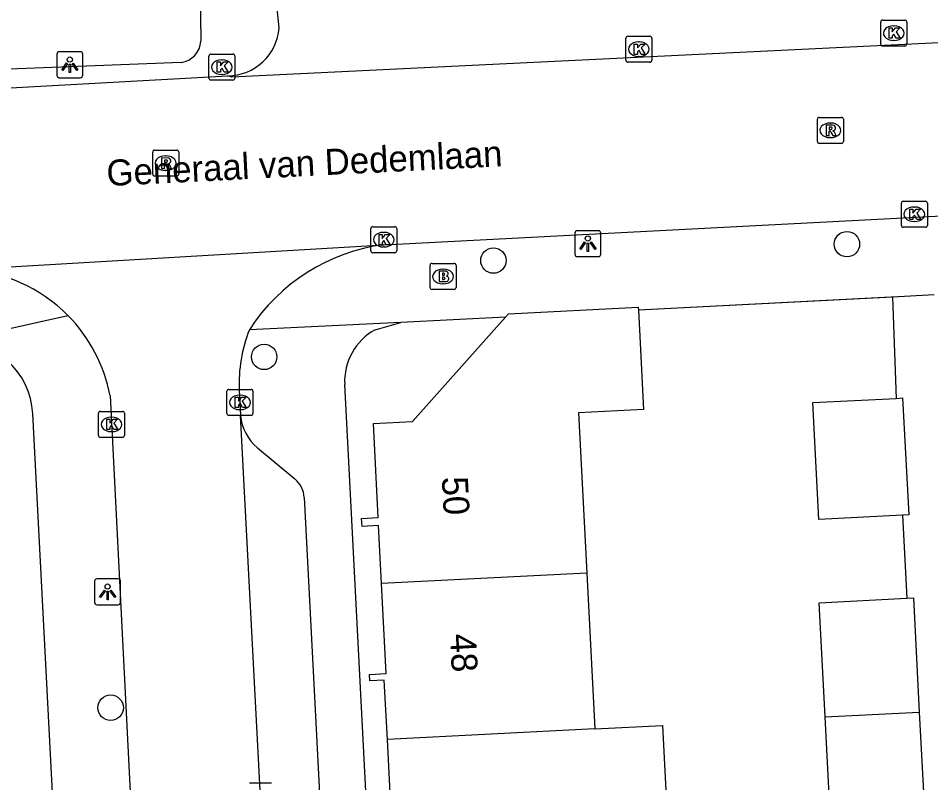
# Model space of a CAD drawing. Extents: x 161084 to 161928, y 385355 to 386522.
# Drawn here: x 161679.19 to 161714.28, y 386232.58 to 386261.98 of the extents above; entities that cross this region are included whole.
import ezdxf

# ---------------------------------------------------------------- set-up
doc = ezdxf.new("R2010")
doc.units = 0
for name, color, linetype in [('IMGEO_Boom', 7, 'Continuous'), ('IMGEO_Brandkraan', 7, 'Continuous'), ('IMGEO_Kolk', 7, 'Continuous'), ('IMGEO_Lichtpunt', 7, 'Continuous'), ('IMGEO_Muur', 7, 'Continuous'), ('IMGEO_Openbare_ruimte_label', 7, 'Continuous'), ('IMGEO_Pand', 7, 'Continuous'), ('IMGEO_Pand_nummerreeks', 7, 'Continuous'), ('IMGEO_Rijbaan_lokaal_open', 7, 'Continuous'), ('IMGEO_Rioolput', 7, 'Continuous'), ('IMGEO_Voetpad_open', 7, 'Continuous')]:
    doc.layers.add(name, color=color, linetype=linetype)

msp = doc.modelspace()

# ---------------------------------------------------------------- linework, layer by layer
at = {"layer": 'IMGEO_Boom'}
for centre in [(161711.06, 386253.29), (161697.466, 386252.66), (161688.651, 386248.954), (161682.746, 386235.463)]:
    msp.add_circle(centre, 0.489, dxfattribs=at)
at = {"layer": 'IMGEO_Brandkraan'}
for p, q in [((161695.029, 386251.624), (161695.029, 386252.476)), ((161695.104, 386252.55), (161695.956, 386252.55)), ((161695.517, 386252.33), (161695.542, 386252.33)), ((161696.03, 386252.476), (161696.03, 386251.624)), ((161695.956, 386251.55), (161695.104, 386251.55)), ((161695.54, 386251.77), (161695.515, 386251.77))]:
    msp.add_line(p, q, dxfattribs=at)
for points in [[(161695.029, 386251.624), (161695.029, 386252.476)], [(161695.104, 386252.55), (161695.956, 386252.55)], [(161695.377, 386252.25), (161695.377, 386251.85), (161695.59, 386251.85)], [(161695.608, 386252.25), (161695.377, 386252.25)], [(161696.03, 386252.476), (161696.03, 386251.624)], [(161695.556, 386252.169), (161695.502, 386252.169), (161695.502, 386252.093)], [(161695.502, 386252.093), (161695.555, 386252.093)], [(161695.564, 386252.017), (161695.502, 386252.017), (161695.502, 386251.936)], [(161695.502, 386251.936), (161695.564, 386251.936)], [(161695.956, 386251.55), (161695.104, 386251.55)]]:
    msp.add_lwpolyline(points, dxfattribs=at)
for centre, radius, start, end in [((161695.106, 386252.474), 0.0765, 91.552, 178.448), ((161695.106, 386252.474), 0.0765, 91.552, 178.448), ((161695.612, 386252.105), 0.145, 59.4692, 91.5367), ((161695.637, 386252.152), 0.0922, 285.5137, 58.1501), ((161695.954, 386252.474), 0.0765, 1.552, 88.448), ((161695.954, 386252.474), 0.0765, 1.552, 88.448), ((161695.557, 386252.131), 0.0379, 267.8285, 90.9355), ((161695.565, 386251.976), 0.0404, 269.8759, 90.5077), ((161695.642, 386251.96), 0.105, 301.3115, 78.989), ((161695.106, 386251.626), 0.0765, 181.552, 268.448), ((161695.106, 386251.626), 0.0765, 181.552, 268.448), ((161695.596, 386252.101), 0.251, 268.6676, 293.5347), ((161695.954, 386251.626), 0.0765, 271.552, 358.448), ((161695.954, 386251.626), 0.0765, 271.552, 358.448)]:
    msp.add_arc(centre, radius, start, end, dxfattribs=at)
for centre, major_axis, ratio, start_param, end_param in [((161695.516, 386252.05), (-0.387, 0.002), 0.722429, 4.712389, 7.853982), ((161695.541, 386252.05), (-0.39, 0.002), 0.717154, 1.570796, 4.712389)]:
    msp.add_ellipse(centre, major_axis=major_axis, ratio=ratio, start_param=start_param, end_param=end_param, dxfattribs=at)
at = {"layer": 'IMGEO_Kolk'}
for p, q in [((161712.36, 386260.982), (161712.36, 386261.834)), ((161712.435, 386261.908), (161713.287, 386261.908)), ((161713.361, 386261.834), (161713.361, 386260.982)), ((161712.848, 386261.688), (161712.873, 386261.688)), ((161702.559, 386260.362), (161702.559, 386261.214)), ((161702.634, 386261.288), (161703.486, 386261.288)), ((161703.047, 386261.068), (161703.072, 386261.068)), ((161703.56, 386261.214), (161703.56, 386260.362)), ((161712.871, 386261.128), (161712.846, 386261.128)), ((161713.287, 386260.908), (161712.435, 386260.908)), ((161686.522, 386259.674), (161686.522, 386260.526)), ((161686.597, 386260.6), (161687.449, 386260.6)), ((161687.01, 386260.38), (161687.035, 386260.38)), ((161687.523, 386260.526), (161687.523, 386259.674)), ((161703.07, 386260.508), (161703.045, 386260.508)), ((161703.486, 386260.288), (161702.634, 386260.288)), ((161687.449, 386259.6), (161686.597, 386259.6)), ((161687.033, 386259.82), (161687.008, 386259.82)), ((161713.153, 386254.013), (161713.153, 386254.865)), ((161713.228, 386254.939), (161714.08, 386254.939)), ((161713.641, 386254.719), (161713.666, 386254.719)), ((161714.154, 386254.865), (161714.154, 386254.013)), ((161713.664, 386254.159), (161713.639, 386254.159)), ((161692.748, 386253.037), (161692.748, 386253.889)), ((161692.823, 386253.963), (161693.675, 386253.963)), ((161693.236, 386253.743), (161693.261, 386253.743)), ((161693.749, 386253.889), (161693.749, 386253.037)), ((161714.08, 386253.939), (161713.228, 386253.939)), ((161693.675, 386252.963), (161692.823, 386252.963)), ((161693.259, 386253.183), (161693.234, 386253.183)), ((161687.293, 386247.705), (161688.145, 386247.705)), ((161687.218, 386246.779), (161687.218, 386247.631)), ((161687.706, 386247.485), (161687.731, 386247.485)), ((161688.219, 386247.631), (161688.219, 386246.779)), ((161682.276, 386245.933), (161682.276, 386246.785)), ((161682.351, 386246.859), (161683.203, 386246.859)), ((161682.764, 386246.639), (161682.789, 386246.639)), ((161683.277, 386246.785), (161683.277, 386245.933)), ((161688.145, 386246.705), (161687.293, 386246.705)), ((161687.729, 386246.925), (161687.704, 386246.925)), ((161682.787, 386246.079), (161682.762, 386246.079)), ((161683.203, 386245.859), (161682.351, 386245.859)), ((161688.081, 386232.576), (161688.933, 386232.576))]:
    msp.add_line(p, q, dxfattribs=at)
for points in [[(161712.36, 386260.982), (161712.36, 386261.834)], [(161712.435, 386261.908), (161713.287, 386261.908)], [(161713.361, 386261.834), (161713.361, 386260.982)], [(161712.681, 386261.608), (161712.804, 386261.608), (161712.804, 386261.457), (161712.934, 386261.608), (161713.098, 386261.608), (161712.952, 386261.457), (161713.105, 386261.208), (161712.953, 386261.208), (161712.868, 386261.372), (161712.804, 386261.305), (161712.804, 386261.208), (161712.681, 386261.208), (161712.681, 386261.608)], [(161702.559, 386260.362), (161702.559, 386261.214)], [(161702.634, 386261.288), (161703.486, 386261.288)], [(161703.56, 386261.214), (161703.56, 386260.362)], [(161702.88, 386260.988), (161703.003, 386260.988), (161703.003, 386260.837), (161703.133, 386260.988), (161703.297, 386260.988), (161703.151, 386260.837), (161703.304, 386260.588), (161703.152, 386260.588), (161703.067, 386260.752), (161703.003, 386260.685), (161703.003, 386260.588), (161702.88, 386260.588), (161702.88, 386260.988)], [(161713.287, 386260.908), (161712.435, 386260.908)], [(161686.522, 386259.674), (161686.522, 386260.526)], [(161686.597, 386260.6), (161687.449, 386260.6)], [(161686.843, 386260.3), (161686.966, 386260.3), (161686.966, 386260.149), (161687.096, 386260.3), (161687.26, 386260.3), (161687.114, 386260.149), (161687.267, 386259.9), (161687.115, 386259.9), (161687.03, 386260.064), (161686.966, 386259.997), (161686.966, 386259.9), (161686.843, 386259.9), (161686.843, 386260.3)], [(161687.523, 386260.526), (161687.523, 386259.674)], [(161703.486, 386260.288), (161702.634, 386260.288)], [(161687.449, 386259.6), (161686.597, 386259.6)], [(161713.153, 386254.013), (161713.153, 386254.865)], [(161713.228, 386254.939), (161714.08, 386254.939)], [(161714.154, 386254.865), (161714.154, 386254.013)], [(161713.474, 386254.639), (161713.597, 386254.639), (161713.597, 386254.488), (161713.727, 386254.639), (161713.891, 386254.639), (161713.745, 386254.488), (161713.898, 386254.239), (161713.746, 386254.239), (161713.661, 386254.403), (161713.597, 386254.336), (161713.597, 386254.239), (161713.474, 386254.239), (161713.474, 386254.639)], [(161692.748, 386253.037), (161692.748, 386253.889)], [(161692.823, 386253.963), (161693.675, 386253.963)], [(161693.069, 386253.663), (161693.192, 386253.663), (161693.192, 386253.512), (161693.322, 386253.663), (161693.486, 386253.663), (161693.34, 386253.512), (161693.493, 386253.263), (161693.341, 386253.263), (161693.256, 386253.427), (161693.192, 386253.36), (161693.192, 386253.263), (161693.069, 386253.263), (161693.069, 386253.663)], [(161693.749, 386253.889), (161693.749, 386253.037)], [(161714.08, 386253.939), (161713.228, 386253.939)], [(161693.675, 386252.963), (161692.823, 386252.963)], [(161687.293, 386247.705), (161688.145, 386247.705)], [(161687.218, 386246.779), (161687.218, 386247.631)], [(161687.539, 386247.405), (161687.662, 386247.405), (161687.662, 386247.254), (161687.792, 386247.405), (161687.956, 386247.405), (161687.81, 386247.254), (161687.963, 386247.005), (161687.811, 386247.005), (161687.726, 386247.169), (161687.662, 386247.102), (161687.662, 386247.005), (161687.539, 386247.005), (161687.539, 386247.405)], [(161688.219, 386247.631), (161688.219, 386246.779)], [(161682.276, 386245.933), (161682.276, 386246.785)], [(161682.351, 386246.859), (161683.203, 386246.859)], [(161683.277, 386246.785), (161683.277, 386245.933)], [(161688.145, 386246.705), (161687.293, 386246.705)], [(161682.597, 386246.559), (161682.72, 386246.559), (161682.72, 386246.408), (161682.85, 386246.559), (161683.014, 386246.559), (161682.868, 386246.408), (161683.021, 386246.159), (161682.869, 386246.159), (161682.784, 386246.323), (161682.72, 386246.256), (161682.72, 386246.159), (161682.597, 386246.159), (161682.597, 386246.559)], [(161683.203, 386245.859), (161682.351, 386245.859)], [(161688.081, 386232.576), (161688.933, 386232.576)]]:
    msp.add_lwpolyline(points, dxfattribs=at)
for centre, start, end in [((161712.437, 386261.832), 91.552, 178.448), ((161712.437, 386261.832), 91.552, 178.448), ((161713.285, 386261.832), 1.552, 88.448), ((161713.285, 386261.832), 1.552, 88.448), ((161702.636, 386261.212), 91.552, 178.448), ((161702.636, 386261.212), 91.552, 178.448), ((161703.484, 386261.212), 1.552, 88.448), ((161703.484, 386261.212), 1.552, 88.448), ((161712.437, 386260.984), 181.552, 268.448), ((161712.437, 386260.984), 181.552, 268.448), ((161713.285, 386260.984), 271.552, 358.448), ((161713.285, 386260.984), 271.552, 358.448), ((161686.599, 386260.524), 91.552, 178.448), ((161686.599, 386260.524), 91.552, 178.448), ((161687.447, 386260.524), 1.552, 88.448), ((161687.447, 386260.524), 1.552, 88.448), ((161702.636, 386260.364), 181.552, 268.448), ((161702.636, 386260.364), 181.552, 268.448), ((161703.484, 386260.364), 271.552, 358.448), ((161703.484, 386260.364), 271.552, 358.448), ((161686.599, 386259.676), 181.552, 268.448), ((161686.599, 386259.676), 181.552, 268.448), ((161687.447, 386259.676), 271.552, 358.448), ((161687.447, 386259.676), 271.552, 358.448), ((161713.23, 386254.863), 91.552, 178.448), ((161713.23, 386254.863), 91.552, 178.448), ((161714.078, 386254.863), 1.552, 88.448), ((161714.078, 386254.863), 1.552, 88.448), ((161713.23, 386254.015), 181.552, 268.448), ((161713.23, 386254.015), 181.552, 268.448), ((161714.078, 386254.015), 271.552, 358.448), ((161714.078, 386254.015), 271.552, 358.448), ((161692.825, 386253.887), 91.552, 178.448), ((161692.825, 386253.887), 91.552, 178.448), ((161693.673, 386253.887), 1.552, 88.448), ((161693.673, 386253.887), 1.552, 88.448), ((161692.825, 386253.039), 181.552, 268.448), ((161692.825, 386253.039), 181.552, 268.448), ((161693.673, 386253.039), 271.552, 358.448), ((161693.673, 386253.039), 271.552, 358.448), ((161687.295, 386247.629), 91.552, 178.448), ((161687.295, 386247.629), 91.552, 178.448), ((161688.143, 386247.629), 1.552, 88.448), ((161688.143, 386247.629), 1.552, 88.448), ((161682.353, 386246.783), 91.552, 178.448), ((161682.353, 386246.783), 91.552, 178.448), ((161683.201, 386246.783), 1.552, 88.448), ((161683.201, 386246.783), 1.552, 88.448), ((161687.295, 386246.781), 181.552, 268.448), ((161687.295, 386246.781), 181.552, 268.448), ((161688.143, 386246.781), 271.552, 358.448), ((161688.143, 386246.781), 271.552, 358.448), ((161682.353, 386245.935), 181.552, 268.448), ((161682.353, 386245.935), 181.552, 268.448), ((161683.201, 386245.935), 271.552, 358.448), ((161683.201, 386245.935), 271.552, 358.448)]:
    msp.add_arc(centre, 0.0765, start, end, dxfattribs=at)
for centre, major_axis, ratio, start_param, end_param in [((161712.847, 386261.408), (-0.387, 0.002), 0.722429, 4.712389, 7.853982), ((161712.872, 386261.408), (-0.39, 0.002), 0.717154, 1.570796, 4.712389), ((161703.046, 386260.788), (-0.387, 0.002), 0.722429, 4.712389, 7.853982), ((161703.071, 386260.788), (-0.39, 0.002), 0.717154, 1.570796, 4.712389), ((161687.009, 386260.1), (-0.387, 0.002), 0.722429, 4.712389, 7.853982), ((161687.034, 386260.1), (-0.39, 0.002), 0.717154, 1.570796, 4.712389), ((161713.64, 386254.439), (-0.387, 0.002), 0.722429, 4.712389, 7.853982), ((161713.665, 386254.439), (-0.39, 0.002), 0.717154, 1.570796, 4.712389), ((161693.235, 386253.463), (-0.387, 0.002), 0.722429, 4.712389, 7.853982), ((161693.26, 386253.463), (-0.39, 0.002), 0.717154, 1.570796, 4.712389), ((161687.705, 386247.205), (-0.387, 0.002), 0.722429, 4.712389, 7.853982), ((161687.73, 386247.205), (-0.39, 0.002), 0.717154, 1.570796, 4.712389), ((161682.763, 386246.359), (-0.387, 0.002), 0.722429, 4.712389, 7.853982), ((161682.788, 386246.359), (-0.39, 0.002), 0.717154, 1.570796, 4.712389)]:
    msp.add_ellipse(centre, major_axis=major_axis, ratio=ratio, start_param=start_param, end_param=end_param, dxfattribs=at)
at = {"layer": 'IMGEO_Lichtpunt'}
for p, q in [((161681.58, 386260.689), (161680.772, 386260.689)), ((161681.58, 386260.689), (161680.772, 386260.689)), ((161680.678, 386260.594), (161680.678, 386259.787)), ((161680.678, 386260.594), (161680.678, 386259.787)), ((161681.674, 386259.787), (161681.674, 386260.594)), ((161681.674, 386259.787), (161681.674, 386260.594)), ((161680.772, 386259.693), (161681.58, 386259.693)), ((161680.772, 386259.693), (161681.58, 386259.693)), ((161700.6, 386253.713), (161700.6, 386252.906)), ((161700.6, 386253.713), (161700.6, 386252.906)), ((161701.502, 386253.808), (161700.694, 386253.808)), ((161701.502, 386253.808), (161700.694, 386253.808)), ((161701.596, 386252.906), (161701.596, 386253.713)), ((161701.596, 386252.906), (161701.596, 386253.713)), ((161700.694, 386252.812), (161701.502, 386252.812)), ((161700.694, 386252.812), (161701.502, 386252.812)), ((161682.13, 386240.323), (161682.13, 386239.516)), ((161682.13, 386240.323), (161682.13, 386239.516)), ((161683.032, 386240.418), (161682.224, 386240.418)), ((161683.032, 386240.418), (161682.224, 386240.418)), ((161683.126, 386239.516), (161683.126, 386240.323)), ((161683.126, 386239.516), (161683.126, 386240.323)), ((161682.224, 386239.422), (161683.032, 386239.422)), ((161682.224, 386239.422), (161683.032, 386239.422))]:
    msp.add_line(p, q, dxfattribs=at)
for points in [[(161681.052, 386260.258), (161681.091, 386260.23), (161680.903, 386259.968), (161680.865, 386259.995), (161681.052, 386260.258)], [(161681.154, 386260.21), (161681.201, 386260.21), (161681.201, 386259.888), (161681.154, 386259.888), (161681.154, 386260.21)], [(161681.264, 386260.23), (161681.302, 386260.257), (161681.489, 386259.995), (161681.45, 386259.967), (161681.264, 386260.23)], [(161700.974, 386253.377), (161701.013, 386253.349), (161700.825, 386253.087), (161700.787, 386253.114), (161700.974, 386253.377)], [(161701.076, 386253.329), (161701.123, 386253.329), (161701.123, 386253.007), (161701.076, 386253.007), (161701.076, 386253.329)], [(161701.186, 386253.349), (161701.224, 386253.376), (161701.411, 386253.114), (161701.372, 386253.086), (161701.186, 386253.349)], [(161682.504, 386239.987), (161682.543, 386239.959), (161682.355, 386239.697), (161682.317, 386239.724), (161682.504, 386239.987)], [(161682.716, 386239.959), (161682.754, 386239.986), (161682.941, 386239.724), (161682.902, 386239.696), (161682.716, 386239.959)], [(161682.606, 386239.939), (161682.653, 386239.939), (161682.653, 386239.617), (161682.606, 386239.617), (161682.606, 386239.939)]]:
    msp.add_lwpolyline(points, dxfattribs=at)
for centre in [(161681.177, 386260.392), (161701.099, 386253.511), (161682.629, 386240.121)]:
    msp.add_circle(centre, 0.0994, dxfattribs=at)
for centre, start, end in [((161680.772, 386260.594), 90, 180), ((161680.772, 386260.594), 90, 180), ((161681.58, 386260.594), 0, 90), ((161681.58, 386260.594), 0, 90), ((161680.772, 386259.787), 180, 270), ((161680.772, 386259.787), 180, 270), ((161681.58, 386259.787), 270, 0), ((161681.58, 386259.787), 270, 360), ((161700.694, 386253.713), 90, 180), ((161700.694, 386253.713), 90, 180), ((161701.502, 386253.713), 0, 90), ((161701.502, 386253.713), 0, 90), ((161700.694, 386252.906), 180, 270), ((161700.694, 386252.906), 180, 270), ((161701.502, 386252.906), 270, 0), ((161701.502, 386252.906), 270, 360), ((161682.224, 386240.323), 90, 180), ((161682.224, 386240.323), 90, 180), ((161683.032, 386240.323), 0, 90), ((161683.032, 386240.323), 0, 90), ((161682.224, 386239.516), 180, 270), ((161682.224, 386239.516), 180, 270), ((161683.032, 386239.516), 270, 0), ((161683.032, 386239.516), 270, 360)]:
    msp.add_arc(centre, 0.0946, start, end, dxfattribs=at)
at = {"layer": 'IMGEO_Muur'}
msp.add_lwpolyline([(161713.002, 386251.268), (161703.041, 386250.753)], dxfattribs=at)
at = {"layer": 'IMGEO_Pand'}
for points in [[(161697.933, 386250.489), (161698.041, 386250.61), (161703.035, 386250.867), (161703.041, 386250.753)], [(161693.16, 386240.234), (161693.045, 386242.466), (161692.413, 386242.433), (161692.398, 386242.742), (161693.036, 386242.775), (161692.85, 386246.397), (161694.348, 386246.474), (161697.496, 386250), (161697.933, 386250.489)], [(161703.041, 386250.753), (161703.08, 386250), (161703.237, 386246.932), (161700.74, 386246.803), (161701.058, 386240.642)], [(161713.203, 386242.868), (161709.982, 386242.702), (161709.75, 386247.196), (161712.955, 386247.361)], [(161712.955, 386247.361), (161713.203, 386247.374), (161713.435, 386242.88), (161713.203, 386242.868)], [(161701.058, 386240.642), (161693.16, 386240.234)], [(161701.058, 386240.642), (161701.368, 386234.65)], [(161693.388, 386234.238), (161693.27, 386236.52), (161692.708, 386236.491), (161692.695, 386236.743), (161693.338, 386236.776), (161693.16, 386240.234)], [(161710.224, 386235.107), (161709.998, 386239.502), (161713.364, 386239.676)], [(161713.364, 386239.676), (161713.618, 386239.689), (161713.844, 386235.294)], [(161710.224, 386235.107), (161713.844, 386235.294)], [(161714.076, 386230.8), (161710.456, 386230.613), (161710.224, 386235.107)], [(161713.844, 386235.294), (161714.076, 386230.8)], [(161701.368, 386234.65), (161703.965, 386234.784), (161704.274, 386228.792)], [(161701.368, 386234.65), (161693.388, 386234.238)], [(161693.723, 386228.247), (161693.601, 386230.616), (161692.942, 386230.582), (161692.928, 386230.856), (161693.56, 386230.888), (161693.388, 386234.238)]]:
    msp.add_lwpolyline(points, dxfattribs=at)
at = {"layer": 'IMGEO_Rijbaan_lokaal_open'}
for points in [[(161736.64, 386262.172), (161736.523, 386262.103), (161687.402, 386259.71), (161687.25, 386259.762)], [(161674.437, 386259.013), (161674.459, 386259.058), (161687.25, 386259.762)], [(161693.255, 386253.27), (161736.406, 386255.507), (161746.192, 386255.929), (161787.924, 386258.08)], [(161677.125, 386252.317), (161693.255, 386253.27)], [(161687.694, 386247.672), (161687.745, 386246.7)], [(161682.723, 386247.459), (161683.736, 386227.388)], [(161688.735, 386227.64), (161687.745, 386246.7)]]:
    msp.add_lwpolyline(points, dxfattribs=at)
for centre, radius, start, end in [((161694.186, 386246.069), 7.261, 97.3653, 147.221), ((161676.854, 386246.347), 5.976, 44.6765, 87.3985), ((161676.861, 386246.355), 5.965, 10.6628, 44.6707), ((161693.18, 386247.956), 5.493, 158.1573, 182.966)]:
    msp.add_arc(centre, radius, start, end, dxfattribs=at)
at = {"layer": 'IMGEO_Rioolput'}
for p, q in [((161709.922, 386257.242), (161709.922, 386258.094)), ((161709.997, 386258.168), (161710.849, 386258.168)), ((161710.41, 386257.948), (161710.435, 386257.948)), ((161710.923, 386258.094), (161710.923, 386257.242)), ((161710.849, 386257.168), (161709.997, 386257.168)), ((161710.433, 386257.388), (161710.408, 386257.388)), ((161684.362, 386255.98), (161684.362, 386256.832)), ((161684.437, 386256.906), (161685.289, 386256.906)), ((161685.363, 386256.832), (161685.363, 386255.98)), ((161684.85, 386256.686), (161684.875, 386256.686)), ((161684.873, 386256.126), (161684.848, 386256.126)), ((161685.289, 386255.906), (161684.437, 386255.906))]:
    msp.add_line(p, q, dxfattribs=at)
for points in [[(161709.922, 386257.242), (161709.922, 386258.094)], [(161709.997, 386258.168), (161710.849, 386258.168)], [(161710.511, 386257.866), (161710.259, 386257.868), (161710.259, 386257.468)], [(161710.923, 386258.094), (161710.923, 386257.242)], [(161710.259, 386257.468), (161710.383, 386257.468), (161710.383, 386257.63), (161710.394, 386257.63)], [(161710.437, 386257.787), (161710.383, 386257.787), (161710.383, 386257.706)], [(161710.383, 386257.706), (161710.435, 386257.706)], [(161710.441, 386257.601), (161710.512, 386257.468), (161710.652, 386257.468), (161710.587, 386257.594)], [(161710.849, 386257.168), (161709.997, 386257.168)], [(161684.362, 386255.98), (161684.362, 386256.832)], [(161684.437, 386256.906), (161685.289, 386256.906)], [(161685.363, 386256.832), (161685.363, 386255.98)], [(161684.951, 386256.604), (161684.699, 386256.606), (161684.699, 386256.206)], [(161684.877, 386256.525), (161684.823, 386256.525), (161684.823, 386256.444)], [(161684.823, 386256.444), (161684.875, 386256.444)], [(161684.699, 386256.206), (161684.823, 386256.206), (161684.823, 386256.368), (161684.834, 386256.368)], [(161684.881, 386256.339), (161684.952, 386256.206), (161685.092, 386256.206), (161685.027, 386256.332)], [(161685.289, 386255.906), (161684.437, 386255.906)]]:
    msp.add_lwpolyline(points, dxfattribs=at)
for centre, radius, start, end in [((161709.999, 386258.092), 0.0765, 91.552, 178.448), ((161709.999, 386258.092), 0.0765, 91.552, 178.448), ((161710.51, 386257.756), 0.109, 350.3612, 89.416), ((161710.847, 386258.092), 0.0765, 1.552, 88.448), ((161710.847, 386258.092), 0.0765, 1.552, 88.448), ((161710.393, 386257.577), 0.0533, 26.0293, 88.6989), ((161710.419, 386257.895), 0.19, 274.7715, 282.9687), ((161710.443, 386257.691), 0.0964, 77.0061, 93.1865), ((161710.457, 386257.748), 0.0378, 276.6634, 79.6772), ((161710.508, 386257.756), 0.112, 277.5842, 350.9817), ((161710.492, 386257.541), 0.108, 29.5134, 73.7905), ((161709.999, 386257.244), 0.0765, 181.552, 268.448), ((161709.999, 386257.244), 0.0765, 181.552, 268.448), ((161710.847, 386257.244), 0.0765, 271.552, 358.448), ((161710.847, 386257.244), 0.0765, 271.552, 358.448), ((161684.439, 386256.83), 0.0765, 91.552, 178.448), ((161684.439, 386256.83), 0.0765, 91.552, 178.448), ((161685.287, 386256.83), 0.0765, 1.552, 88.448), ((161685.287, 386256.83), 0.0765, 1.552, 88.448), ((161684.859, 386256.633), 0.19, 274.7715, 282.9687), ((161684.883, 386256.429), 0.0964, 77.0061, 93.1865), ((161684.897, 386256.486), 0.0378, 276.6634, 79.6772), ((161684.95, 386256.494), 0.109, 350.3612, 89.416), ((161684.948, 386256.494), 0.112, 277.5842, 350.9817), ((161684.833, 386256.315), 0.0533, 26.0293, 88.6989), ((161684.932, 386256.279), 0.108, 29.5134, 73.7905), ((161684.439, 386255.982), 0.0765, 181.552, 268.448), ((161684.439, 386255.982), 0.0765, 181.552, 268.448), ((161685.287, 386255.982), 0.0765, 271.552, 358.448), ((161685.287, 386255.982), 0.0765, 271.552, 358.448)]:
    msp.add_arc(centre, radius, start, end, dxfattribs=at)
for centre, major_axis, ratio, start_param, end_param in [((161710.409, 386257.668), (-0.387, 0.002), 0.722429, 4.712389, 7.853982), ((161710.434, 386257.668), (-0.39, 0.002), 0.717154, 1.570796, 4.712389), ((161684.849, 386256.406), (-0.387, 0.002), 0.722429, 4.712389, 7.853982), ((161684.874, 386256.406), (-0.39, 0.002), 0.717154, 1.570796, 4.712389)]:
    msp.add_ellipse(centre, major_axis=major_axis, ratio=ratio, start_param=start_param, end_param=end_param, dxfattribs=at)
at = {"layer": 'IMGEO_Voetpad_open'}
for points in [[(161686.145, 386265.929), (161686.214, 386261.102)], [(161689.225, 386261.613), (161688.92, 386264.591), (161688.915, 386264.709), (161688.921, 386264.842), (161688.939, 386264.975), (161688.969, 386265.106), (161689.011, 386265.233), (161689.063, 386265.357), (161689.127, 386265.475), (161689.2, 386265.587), (161689.284, 386265.692), (161689.376, 386265.789), (161689.477, 386265.877), (161689.585, 386265.956), (161689.7, 386266.026), (161689.82, 386266.084), (161689.946, 386266.132), (161690.075, 386266.168), (161690.207, 386266.192)], [(161685.454, 386260.28), (161670.882, 386259.713)], [(161712.816, 386251.258), (161703.041, 386250.753)], [(161714.412, 386251.341), (161712.816, 386251.258)], [(161712.816, 386251.258), (161712.955, 386247.361)], [(161676.667, 386249.558), (161681.103, 386250.549)], [(161697.933, 386250.489), (161693.906, 386250.281)], [(161693.906, 386250.281), (161688.081, 386250)], [(161692.921, 386250), (161693.906, 386250.281)], [(161694.26, 386199.24), (161691.746, 386247.892)], [(161683.236, 386179.584), (161679.752, 386246.768)], [(161688.388, 386245.462), (161689.83, 386244.263)], [(161690.189, 386243.546), (161691.13, 386225.48), (161692.167, 386205.494)], [(161713.203, 386242.868), (161713.364, 386239.676)]]:
    msp.add_lwpolyline(points, dxfattribs=at)
for centre, radius, start, end in [((161687.223, 386261.77), 2.009, 270.7822, 355.5052), ((161685.347, 386261.141), 0.868, 277.0902, 357.3985), ((161694.017, 386248.007), 2.274, 118.821, 182.9084), ((161676.811, 386246.617), 2.945, 2.9487, 92.8004), ((161689.541, 386246.847), 1.802, 184.6778, 230.2157), ((161689.185, 386243.492), 1.005, 3.0936, 50.1004)]:
    msp.add_arc(centre, radius, start, end, dxfattribs=at)

# ---------------------------------------------------------------- texts
at = {"layer": 'IMGEO_Openbare_ruimte_label'}
msp.add_text('Generaal van Dedemlaan', height=1, rotation=2.8653, dxfattribs=at).set_placement((161682.611, 386255.524))
at = {"layer": 'IMGEO_Pand_nummerreeks'}
for s, p in [('50', (161695.48, 386244.33)), ('48', (161695.792, 386238.29))]:
    msp.add_text(s, height=1, rotation=272.957, dxfattribs=at).set_placement(p)

doc.saveas('drawing.dxf')
